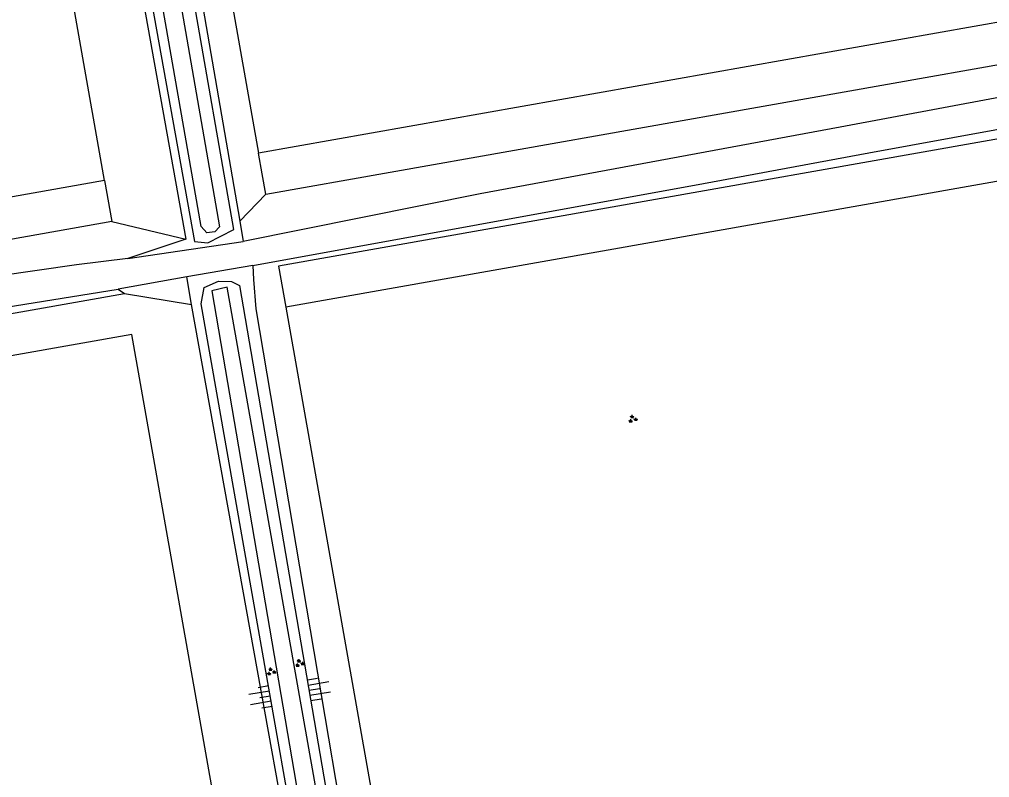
# Model space of a CAD drawing. Extents: x 133000 to 136000, y 400500 to 403500.
# Drawn here: x 134381.4 to 134474.5, y 401802.7 to 401875.4 of the extents above; entities that cross this region are included whole.
import ezdxf

# ---------------------------------------------------------------- set-up
doc = ezdxf.new("R2010")
doc.units = 0
for name, color, linetype in [('gg-knt-BGT kruinlijn', 7, 'Continuous'), ('gg-knt-bovenkant onderkant talud', 7, 'Continuous'), ('gg-kntw-greppel-droge sloot', 7, 'Continuous'), ('gt-grn-groengrens', 7, 'Continuous'), ('gt-symb-groenvak', 7, 'Continuous'), ('gt-symb-talud symbool', 7, 'Continuous')]:
    doc.layers.add(name, color=color, linetype=linetype)

# ---------------------------------------------------------------- blocks, each defined once
blk = doc.blocks.new('gt0-TALUD_1')
at = {"layer": 'gt-symb-talud symbool'}
for p, q in [((-1, -1), (-1, 0)), ((0.5, -2), (0.5, 0)), ((-0.5, -2), (-0.5, 0)), ((0, -1), (0, 0)), ((1, -1), (1, 0))]:
    blk.add_line(p, q, dxfattribs=at)
blk = doc.blocks.new('gt0-GRVAK')
at = {"layer": 'gt-symb-groenvak'}
for p, q in [((-0.11, 0.189), (-0.228, 0.24)), ((-0.182, 0.153), (0.088, 0.153)), ((-0.091, 0.211), (-0.156, 0.322)), ((-0.047, 0.214), (-0.047, 0.393)), ((-0.004, 0.211), (0.061, 0.322)), ((0.015, 0.189), (0.133, 0.24)), ((0.262, -0.052), (0.197, 0.059)), ((0.305, -0.049), (0.305, 0.13)), ((0.349, -0.052), (0.414, 0.059)), ((-0.245, -0.228), (-0.363, -0.177)), ((-0.318, -0.264), (-0.047, -0.264)), ((-0.226, -0.206), (-0.291, -0.095)), ((-0.183, -0.203), (-0.183, -0.024)), ((-0.139, -0.206), (-0.074, -0.095)), ((-0.12, -0.228), (-0.002, -0.177)), ((0.243, -0.074), (0.125, -0.023)), ((0.17, -0.11), (0.441, -0.11)), ((0.368, -0.074), (0.486, -0.023))]:
    blk.add_line(p, q, dxfattribs=at)

msp = doc.modelspace()

# ---------------------------------------------------------------- linework, layer by layer
at = {"layer": 'gg-knt-BGT kruinlijn'}
for points in [[(134265.909, 402027.988), (134281.655, 401933.1), (134201.313, 401919.413), (134202.215, 401914.848), (134283.816, 401929.021), (134287.153, 401930.006), (134381.782, 401945.677), (134398.195, 401854.106), (134399.469, 401853.989), (134401.978, 401855.27), (134385.982, 401946.848), (134521.882, 401970.066), (134522.365, 401972.062), (134521.636, 401973.351), (134384.499, 401950.312), (134286.32, 401933.442), (134270.287, 402028.732)], [(134398.858, 401848.144), (134399.122, 401849.704), (134400.501, 401850.288), (134401.748, 401850.261), (134402.525, 401849.878), (134417.787, 401761.05), (134417.657, 401759.589), (134416.469, 401758.984), (134414.775, 401759.316), (134414.225, 401760.775), (134398.858, 401848.144)]]:
    msp.add_lwpolyline(points, dxfattribs=at)
at = {"layer": 'gg-knt-bovenkant onderkant talud'}
for p, q in [((134402.55, 401856.062), (134402.885, 401854.124)), ((134397.385, 401854.33), (134391.804, 401852.474)), ((134397.918, 401848.072), (134397.457, 401850.704))]:
    msp.add_line(p, q, dxfattribs=at)
for points in [[(134524.86, 401968.715), (134520.959, 401969.09), (134386.938, 401946.304), (134402.55, 401856.062)], [(134280.386, 401935.057), (134280.265, 401934.076), (134279.201, 401933.543), (134200.39, 401920.117), (134201.623, 401913.873), (134283.975, 401928.176), (134287.11, 401929.434), (134381.202, 401944.628), (134397.385, 401854.33)], [(134403.812, 401851.817), (134403.866, 401850.463), (134404.093, 401847.634), (134418.703, 401761.334), (134418.357, 401759.085), (134416.661, 401757.979), (134414.353, 401758.702), (134413.692, 401760.648), (134397.918, 401848.072)]]:
    msp.add_lwpolyline(points, dxfattribs=at)
at = {"layer": 'gg-kntw-greppel-droge sloot'}
for points in [[(134382.95, 401946.313), (134384.731, 401946.647), (134400.6, 401855.521), (134400.155, 401855.034), (134399.381, 401854.949), (134398.845, 401855.552), (134382.95, 401946.313)], [(134401.341, 401849.713), (134399.884, 401849.392), (134414.984, 401760.911), (134415.783, 401760.772), (134416.595, 401760.974), (134416.915, 401761.82), (134401.341, 401849.713)]]:
    msp.add_lwpolyline(points, dxfattribs=at)
at = {"layer": 'gt-grn-groengrens'}
for p, q in [((134503.128, 401880.051), (134404.344, 401862.574)), ((134405.04, 401858.636), (134510.059, 401877.216)), ((134389.573, 401859.961), (134313.417, 401846.488)), ((134389.573, 401859.961), (134390.27, 401856.022)), ((134402.55, 401856.062), (134405.04, 401858.636)), ((134390.27, 401856.022), (134314.113, 401842.549)), ((134390.27, 401856.022), (134397.385, 401854.33)), ((134391.804, 401852.474), (134402.885, 401854.124)), ((134403.812, 401851.817), (134397.457, 401850.704)), ((134397.457, 401850.704), (134390.881, 401849.552)), ((134390.881, 401849.552), (134391.489, 401849.129)), ((134391.489, 401849.129), (134397.918, 401848.072))]:
    msp.add_line(p, q, dxfattribs=at)
for points in [[(134526.325, 401965.399), (134390.406, 401941.353), (134404.344, 401862.574)], [(134389.573, 401859.961), (134375.636, 401938.74), (134299.491, 401925.269), (134313.417, 401846.488)], [(134509.197, 401874.25), (134460.13, 401865.072), (134425.608, 401858.669), (134402.885, 401854.124)], [(134403.812, 401851.817), (134447.031, 401859.666), (134462.898, 401862.611), (134507.563, 401870.754), (134508.521, 401871.224)], [(134472.701, 401755.646), (134474.959, 401755.65), (134504.974, 401865.145), (134504.278, 401869.083), (134406.261, 401851.742), (134406.957, 401847.804)], [(134472.701, 401755.646), (134502.805, 401864.761), (134406.957, 401847.804)], [(134405.04, 401858.636), (134404.692, 401860.605), (134404.344, 401862.574)], [(134391.804, 401852.474), (134386.883, 401851.859), (134364.433, 401848.629), (134330.296, 401842.784), (134323.222, 401843.399), (134314.272, 401841.651)], [(134341.71, 401746.455), (134322.989, 401779.709), (134320.431, 401783.995), (134318.891, 401786.919), (134303.15, 401812.883), (134290.446, 401829.578), (134291.318, 401831.696), (134303.694, 401835.709), (134317.379, 401839.092), (134328.604, 401839.554), (134374.735, 401846.937), (134390.881, 401849.552)], [(134316.041, 401831.719), (134312.102, 401831.022), (134311.117, 401830.848), (134315.344, 401835.658), (134391.489, 401849.129)], [(134406.957, 401847.804), (134423.278, 401755.553), (134472.701, 401755.646)], [(134343.156, 401751.092), (134373.616, 401755.461), (134408.05, 401755.525), (134392.186, 401845.191), (134316.041, 401831.719)]]:
    msp.add_lwpolyline(points, dxfattribs=at)

# ---------------------------------------------------------------- block references
at = {"layer": 'gt-symb-groenvak'}
for p in [(134440.236, 401837.08), (134408.278, 401813.649), (134405.551, 401812.842)]:
    msp.add_blockref('gt0-GRVAK', p, dxfattribs=at)
at = {"layer": 'gt-symb-talud symbool'}
for p, xscale, yscale, rotation in [((134409.2, 401811.04), 1.0003784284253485, 1.0003784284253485, 99.72596567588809), ((134405.472, 401810.528), 0.9999044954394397, 0.9999044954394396, -80.09492079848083)]:
    msp.add_blockref('gt0-TALUD_1', p, dxfattribs=dict(at, xscale=xscale, yscale=yscale, rotation=rotation))

doc.saveas('drawing.dxf')
